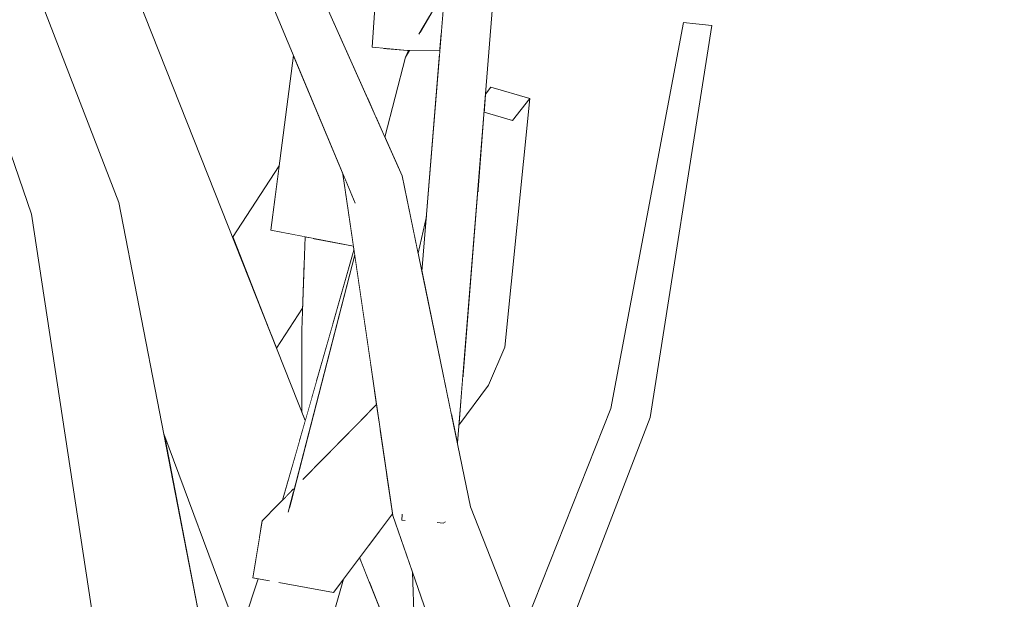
# Model space of a CAD drawing. Extents: x -289599 to -184549, y 66678 to 295474.
# Tile 375 of 656: x -262643 to -262552, y 72104 to 72158. Entities that reach past the tile are written whole.
import ezdxf

# ---------------------------------------------------------------- set-up
doc = ezdxf.new("R2010")
doc.units = 0
doc.header["$MEASUREMENT"] = 0
doc.linetypes.add('Wipeout_Contour', pattern=[1000, 0, -1000])
doc.layers.add('arch drzewa', color=8, linetype='Continuous')
doc.layers.add('arch drzewa_Nr_Pióra__4', color=8, linetype='Continuous', lineweight=9)

msp = doc.modelspace()

# ---------------------------------------------------------------- wipeouts: each hides what was drawn before it
at = {"color": 254, "linetype": 'Wipeout_Contour', "lineweight": 0, "ltscale": 1917035.445205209}
msp.add_wipeout([(-262558.495, 72228.646), (-262520.656, 72106.94), (-262526.791, 72139.208), (-262528.844, 72145), (-262546.43, 72190.838), (-262545.807, 72192.854)], dxfattribs=at).dxf.layer = 'arch drzewa'
at = {"color": 254, "linetype": 'Wipeout_Contour', "lineweight": 0, "ltscale": 958712.490207}
msp.add_wipeout([(-262615.899, 72129.773), (-262615.399, 72124.489), (-262613.865, 72129.861)], dxfattribs=at).dxf.layer = 'arch drzewa'
at = {"color": 254, "linetype": 'Wipeout_Contour', "lineweight": 0, "ltscale": 1278166.363719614}
msp.add_wipeout([(-262586.124, 72121.76), (-262594.509, 72096.164), (-262594.284, 72095.589), (-262584.431, 72121.196)], dxfattribs=at).dxf.layer = 'arch drzewa'
at = {"color": 254, "linetype": 'Wipeout_Contour', "lineweight": 0, "ltscale": 3834789.781568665}
msp.add_wipeout([(-262625.222, 72073.493), (-262622.781, 72071.597), (-262612.885, 72106.186), (-262613.799, 72104.964), (-262618.679, 72105.845), (-262619.496, 72106.474), (-262624.371, 72078.395), (-262621.644, 72078.587), (-262621.561, 72078.607), (-262621.374, 72077.644), (-262622.003, 72077.502), (-262624.548, 72077.377)], dxfattribs=at).dxf.layer = 'arch drzewa'

# ---------------------------------------------------------------- next in the draw order: wipeouts: each hides what was drawn before it
at = {"color": 254, "linetype": 'Wipeout_Contour', "lineweight": 0, "ltscale": 2236586.000114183}
msp.add_wipeout([(-262564.13, 72228.611), (-262547.482, 72181.357), (-262545.413, 72179.033), (-262546.258, 72177.881), (-262519.942, 72103.186), (-262520.656, 72106.94), (-262558.495, 72228.646)], dxfattribs=at).dxf.layer = 'arch drzewa'
at = {"color": 254, "linetype": 'Wipeout_Contour', "lineweight": 0, "ltscale": 958627.401948}
msp.add_wipeout([(-262584.431, 72121.196), (-262578.702, 72157.604), (-262580.179, 72157.762)], dxfattribs=at).dxf.layer = 'arch drzewa'
at = {"color": 254, "linetype": 'Wipeout_Contour', "lineweight": 0, "ltscale": 958712.402284}
msp.add_wipeout([(-262615.899, 72129.773), (-262615.821, 72123.014), (-262615.399, 72124.489)], dxfattribs=at).dxf.layer = 'arch drzewa'
at = {"color": 254, "linetype": 'Wipeout_Contour', "lineweight": 0, "ltscale": 958627.700101}
msp.add_wipeout([(-262595.057, 72097.561), (-262594.509, 72096.164), (-262586.124, 72121.76)], dxfattribs=at).dxf.layer = 'arch drzewa'
at = {"color": 254, "linetype": 'Wipeout_Contour', "lineweight": 0, "ltscale": 2236982.906442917}
msp.add_wipeout([(-262628.803, 72076.272), (-262625.222, 72073.493), (-262624.548, 72077.377), (-262627.326, 72077.338), (-262624.371, 72078.395), (-262619.496, 72106.474), (-262619.535, 72106.52)], dxfattribs=at).dxf.layer = 'arch drzewa'

# ---------------------------------------------------------------- next in the draw order: wipeouts: each hides what was drawn before it
at = {"color": 254, "linetype": 'Wipeout_Contour', "lineweight": 0, "ltscale": 1597856.262650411}
msp.add_wipeout([(-262616.743, 72129.304), (-262616.557, 72121.262), (-262616.42, 72120.916), (-262615.821, 72123.014), (-262615.899, 72129.773)], dxfattribs=at).dxf.layer = 'arch drzewa'
at = {"color": 254, "linetype": 'Wipeout_Contour', "lineweight": 0, "ltscale": 1278172.739293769}
msp.add_wipeout([(-262588.064, 72122.047), (-262595.398, 72098.43), (-262595.057, 72097.561), (-262586.124, 72121.76)], dxfattribs=at).dxf.layer = 'arch drzewa'
at = {"color": 254, "linetype": 'Wipeout_Contour', "lineweight": 0, "ltscale": 3195709.46990034}
msp.add_wipeout([(-262629.157, 72076.85), (-262629.229, 72076.603), (-262628.803, 72076.272), (-262619.535, 72106.52), (-262619.767, 72106.041), (-262620.642, 72106.199), (-262627.807, 72081.502), (-262628.239, 72079.041), (-262628.281, 72078.917), (-262628.778, 72077.115)], dxfattribs=at).dxf.layer = 'arch drzewa'

# ---------------------------------------------------------------- next in the draw order: wipeouts: each hides what was drawn before it
at = {"color": 254, "linetype": 'Wipeout_Contour', "lineweight": 0, "ltscale": 958624.971257}
msp.add_wipeout([(-262580.179, 72157.762), (-262586.124, 72121.76), (-262584.431, 72121.196)], dxfattribs=at).dxf.layer = 'arch drzewa'
at = {"color": 254, "linetype": 'Wipeout_Contour', "lineweight": 0, "ltscale": 958713.867867}
msp.add_wipeout([(-262616.753, 72121.759), (-262616.557, 72121.262), (-262616.743, 72129.304)], dxfattribs=at).dxf.layer = 'arch drzewa'
at = {"color": 254, "linetype": 'Wipeout_Contour', "lineweight": 0, "ltscale": 958633.299079}
msp.add_wipeout([(-262596.4, 72100.985), (-262595.398, 72098.43), (-262588.064, 72122.047)], dxfattribs=at).dxf.layer = 'arch drzewa'
at = {"color": 254, "linetype": 'Wipeout_Contour', "lineweight": 0, "ltscale": 1278285.958442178}
msp.add_wipeout([(-262627.807, 72081.502), (-262620.642, 72106.199), (-262620.795, 72106.227), (-262627.369, 72086.287)], dxfattribs=at).dxf.layer = 'arch drzewa'

# ---------------------------------------------------------------- next in the draw order: wipeouts: each hides what was drawn before it
at = {"color": 254, "linetype": 'Wipeout_Contour', "lineweight": 0, "ltscale": 958631.844732}
msp.add_wipeout([(-262586.124, 72121.76), (-262580.179, 72157.762), (-262581.316, 72157.868)], dxfattribs=at).dxf.layer = 'arch drzewa'
at = {"color": 254, "linetype": 'Wipeout_Contour', "lineweight": 0, "ltscale": 1278164.755391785}
msp.add_wipeout([(-262606.109, 72110.249), (-262608.308, 72112.094), (-262584.887, 72054.514), (-262584.738, 72054.478)], dxfattribs=at).dxf.layer = 'arch drzewa'

# ---------------------------------------------------------------- next in the draw order: linework, layer by layer
at = {"layer": 'arch drzewa_Nr_Pióra__4', "linetype": 'Continuous'}
msp.add_line((-262578.702, 72157.604), (-262580.179, 72157.762), dxfattribs=at)

# ---------------------------------------------------------------- next in the draw order: wipeouts: each hides what was drawn before it
at = {"color": 254, "linetype": 'Wipeout_Contour', "lineweight": 0, "ltscale": 958629.829934}
msp.add_wipeout([(-262581.316, 72157.868), (-262588.064, 72122.047), (-262586.124, 72121.76)], dxfattribs=at).dxf.layer = 'arch drzewa'
at = {"color": 254, "linetype": 'Wipeout_Contour', "lineweight": 0, "ltscale": 1597662.015420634}
msp.add_wipeout([(-262584.887, 72054.514), (-262608.308, 72112.094), (-262588.518, 72055.16), (-262586.89, 72054.951), (-262586.625, 72054.844)], dxfattribs=at).dxf.layer = 'arch drzewa'

# ---------------------------------------------------------------- next in the draw order: linework, layer by layer
at = {"layer": 'arch drzewa_Nr_Pióra__4', "linetype": 'Continuous'}
for p, q in [((-262588.064, 72122.047), (-262581.316, 72157.868)), ((-262580.179, 72157.762), (-262581.316, 72157.868)), ((-262584.431, 72121.196), (-262578.702, 72157.604))]:
    msp.add_line(p, q, dxfattribs=at)

# ---------------------------------------------------------------- next in the draw order: wipeouts: each hides what was drawn before it
at = {"color": 254, "linetype": 'Wipeout_Contour', "lineweight": 0, "ltscale": 2236848.604994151}
msp.add_wipeout([(-262603.895, 72111.423), (-262606.109, 72110.249), (-262577.617, 72053.096), (-262601.08, 72112.917), (-262603.432, 72111.669), (-262603.449, 72111.503), (-262603.62, 72111.404)], dxfattribs=at).dxf.layer = 'arch drzewa'

# ---------------------------------------------------------------- next in the draw order: wipeouts: each hides what was drawn before it
at = {"color": 254, "linetype": 'Wipeout_Contour', "lineweight": 0, "ltscale": 1917149.401908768}
msp.add_wipeout([(-262606.109, 72110.249), (-262584.738, 72054.478), (-262579.606, 72053.874), (-262578.2, 72053.658), (-262578.555, 72052.275), (-262577.617, 72053.096)], dxfattribs=at).dxf.layer = 'arch drzewa'

# ---------------------------------------------------------------- next in the draw order: linework, layer by layer
at = {"layer": 'arch drzewa_Nr_Pióra__4', "linetype": 'Continuous'}
for p, q in [((-262596.4, 72100.985), (-262588.064, 72122.047)), ((-262594.284, 72095.589), (-262584.431, 72121.196))]:
    msp.add_line(p, q, dxfattribs=at)

# ---------------------------------------------------------------- next in the draw order: wipeouts: each hides what was drawn before it
at = {"color": 254, "linetype": 'Wipeout_Contour', "lineweight": 0, "ltscale": 958701.140902}
msp.add_wipeout([(-262611.798, 72141.098), (-262612.85, 72143.625), (-262606.109, 72110.249)], dxfattribs=at).dxf.layer = 'arch drzewa'

# ---------------------------------------------------------------- next in the draw order: wipeouts: each hides what was drawn before it
at = {"color": 254, "linetype": 'Wipeout_Contour', "lineweight": 0, "ltscale": 958691.934388}
msp.add_wipeout([(-262601.08, 72112.917), (-262607.433, 72143.643), (-262611.798, 72141.098)], dxfattribs=at).dxf.layer = 'arch drzewa'

# ---------------------------------------------------------------- next in the draw order: wipeouts: each hides what was drawn before it
at = {"color": 254, "linetype": 'Wipeout_Contour', "lineweight": 0, "ltscale": 958751.342294}
msp.add_wipeout([(-262607.433, 72143.643), (-262622.436, 72177.382), (-262626.378, 72176.106)], dxfattribs=at).dxf.layer = 'arch drzewa'
at = {"color": 254, "linetype": 'Wipeout_Contour', "lineweight": 0, "ltscale": 2236906.175565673}
msp.add_wipeout([(-262601.08, 72112.917), (-262611.798, 72141.098), (-262606.109, 72110.249), (-262603.895, 72111.423), (-262604.1, 72111.438), (-262603.543, 72112.359), (-262603.432, 72111.669)], dxfattribs=at).dxf.layer = 'arch drzewa'

# ---------------------------------------------------------------- next in the draw order: linework, layer by layer
at = {"layer": 'arch drzewa_Nr_Pióra__4', "linetype": 'Continuous'}
msp.add_line((-262577.617, 72053.096), (-262601.08, 72112.917), dxfattribs=at)

# ---------------------------------------------------------------- next in the draw order: wipeouts: each hides what was drawn before it
at = {"color": 254, "linetype": 'Wipeout_Contour', "lineweight": 0, "ltscale": 958732.31987}
msp.add_wipeout([(-262626.378, 72176.106), (-262611.798, 72141.098), (-262607.433, 72143.643)], dxfattribs=at).dxf.layer = 'arch drzewa'
at = {"color": 254, "linetype": 'Wipeout_Contour', "lineweight": 0, "ltscale": 1278246.391861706}
msp.add_wipeout([(-262598.384, 72176.193), (-262602.818, 72121.325), (-262602.308, 72118.855), (-262597.639, 72176.623)], dxfattribs=at).dxf.layer = 'arch drzewa'
at = {"color": 254, "linetype": 'Wipeout_Contour', "lineweight": 0, "ltscale": 1597856.459576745}
msp.add_wipeout([(-262615.899, 72129.773), (-262613.865, 72129.861), (-262611.898, 72136.747), (-262611.953, 72137.123), (-262615.695, 72137.842)], dxfattribs=at).dxf.layer = 'arch drzewa'
at = {"color": 254, "linetype": 'Wipeout_Contour', "lineweight": 0, "ltscale": 958695.344028}
msp.add_wipeout([(-262610.353, 72126.139), (-262610.905, 72121.292), (-262609.81, 72122.408)], dxfattribs=at).dxf.layer = 'arch drzewa'
at = {"color": 254, "linetype": 'Wipeout_Contour', "lineweight": 0, "ltscale": 958677.681948}
msp.add_wipeout([(-262607.417, 72112.17), (-262607.457, 72111.673), (-262607.193, 72111.655)], dxfattribs=at).dxf.layer = 'arch drzewa'
at = {"color": 254, "linetype": 'Wipeout_Contour', "lineweight": 0, "ltscale": 1278222.675644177}
msp.add_wipeout([(-262603.62, 72111.404), (-262603.449, 72111.503), (-262603.432, 72111.669), (-262603.543, 72112.359)], dxfattribs=at).dxf.layer = 'arch drzewa'

# ---------------------------------------------------------------- next in the draw order: wipeouts: each hides what was drawn before it
at = {"color": 254, "linetype": 'Wipeout_Contour', "lineweight": 0, "ltscale": 1278257.881153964}
msp.add_wipeout([(-262605.593, 72134.744), (-262602.818, 72121.325), (-262598.384, 72176.193), (-262602.221, 72176.462)], dxfattribs=at).dxf.layer = 'arch drzewa'
at = {"color": 254, "linetype": 'Wipeout_Contour', "lineweight": 0, "ltscale": 958670.525748}
msp.add_wipeout([(-262597.896, 72127.733), (-262595.59, 72150.822), (-262597.181, 72148.787)], dxfattribs=at).dxf.layer = 'arch drzewa'
at = {"color": 254, "linetype": 'Wipeout_Contour', "lineweight": 0, "ltscale": 1278334.031822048}
msp.add_wipeout([(-262639.451, 72140.774), (-262625.485, 72092.001), (-262624.653, 72094.526), (-262633.711, 72141.17)], dxfattribs=at).dxf.layer = 'arch drzewa'
at = {"color": 254, "linetype": 'Wipeout_Contour', "lineweight": 0, "ltscale": 958720.504118}
msp.add_wipeout([(-262615.72, 72137.847), (-262615.899, 72129.773), (-262615.695, 72137.842)], dxfattribs=at).dxf.layer = 'arch drzewa'
at = {"color": 254, "linetype": 'Wipeout_Contour', "lineweight": 0, "ltscale": 1917351.063342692}
msp.add_wipeout([(-262608.334, 72112.27), (-262609.477, 72110.742), (-262608.638, 72101.269), (-262606.025, 72094.67), (-262606.468, 72106.8), (-262608.308, 72112.094)], dxfattribs=at).dxf.layer = 'arch drzewa'
at = {"color": 254, "linetype": 'Wipeout_Contour', "lineweight": 0, "ltscale": 958667.831897}
msp.add_wipeout([(-262604.1, 72111.438), (-262603.62, 72111.404), (-262603.543, 72112.359)], dxfattribs=at).dxf.layer = 'arch drzewa'

# ---------------------------------------------------------------- next in the draw order: linework, layer by layer
at = {"layer": 'arch drzewa_Nr_Pióra__4', "linetype": 'Continuous'}
for p, q in [((-262607.457, 72111.673), (-262607.413, 72112.224)), ((-262607.163, 72111.653), (-262607.457, 72111.673)), ((-262603.62, 72111.404), (-262604.175, 72111.443)), ((-262603.416, 72111.522), (-262603.62, 72111.404))]:
    msp.add_line(p, q, dxfattribs=at)

# ---------------------------------------------------------------- next in the draw order: wipeouts: each hides what was drawn before it
at = {"color": 254, "linetype": 'Wipeout_Contour', "lineweight": 0, "ltscale": 958704.339281}
msp.add_wipeout([(-262605.806, 72156.891), (-262603.803, 72156.893), (-262603.481, 72160.877)], dxfattribs=at).dxf.layer = 'arch drzewa'
at = {"color": 254, "linetype": 'Wipeout_Contour', "lineweight": 0, "ltscale": 1917400.597896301}
msp.add_wipeout([(-262607.105, 72154.663), (-262608.171, 72145.303), (-262607.433, 72143.643), (-262605.948, 72136.464), (-262605.179, 72139.868), (-262603.973, 72154.788)], dxfattribs=at).dxf.layer = 'arch drzewa'
at = {"color": 254, "linetype": 'Wipeout_Contour', "lineweight": 0, "ltscale": 1597885.826343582}
msp.add_wipeout([(-262625.485, 72092.001), (-262639.451, 72140.774), (-262628.239, 72079.041), (-262627.807, 72081.502), (-262627.369, 72086.287)], dxfattribs=at).dxf.layer = 'arch drzewa'
at = {"color": 254, "linetype": 'Wipeout_Contour', "lineweight": 0, "ltscale": 1278293.721826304}
msp.add_wipeout([(-262616.743, 72129.304), (-262615.899, 72129.773), (-262615.72, 72137.847), (-262616.435, 72137.984)], dxfattribs=at).dxf.layer = 'arch drzewa'
at = {"color": 254, "linetype": 'Wipeout_Contour', "lineweight": 0, "ltscale": 958668.289531}
msp.add_wipeout([(-262602.174, 72120.506), (-262599.41, 72124.202), (-262601.815, 72124.952)], dxfattribs=at).dxf.layer = 'arch drzewa'
at = {"color": 254, "linetype": 'Wipeout_Contour', "lineweight": 0, "ltscale": 1597800.308383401}
msp.add_wipeout([(-262609.477, 72110.742), (-262610.548, 72109.311), (-262610.441, 72105.821), (-262608.973, 72102.115), (-262608.638, 72101.269)], dxfattribs=at).dxf.layer = 'arch drzewa'

# ---------------------------------------------------------------- next in the draw order: linework, layer by layer
at = {"layer": 'arch drzewa_Nr_Pióra__4', "linetype": 'Continuous'}
msp.add_line((-262605.948, 72136.464), (-262605.179, 72139.868), dxfattribs=at)

# ---------------------------------------------------------------- next in the draw order: wipeouts: each hides what was drawn before it
at = {"color": 254, "linetype": 'Wipeout_Contour', "lineweight": 0, "ltscale": 958705.20612}
msp.add_wipeout([(-262603.453, 72161.216), (-262605.402, 72157.583), (-262603.481, 72160.877)], dxfattribs=at).dxf.layer = 'arch drzewa'
at = {"color": 254, "linetype": 'Wipeout_Contour', "lineweight": 0, "ltscale": 958707.997137}
msp.add_wipeout([(-262607.105, 72154.663), (-262609.024, 72147.221), (-262608.171, 72145.303)], dxfattribs=at).dxf.layer = 'arch drzewa'
at = {"color": 254, "linetype": 'Wipeout_Contour', "lineweight": 0, "ltscale": 958667.758594}
msp.add_wipeout([(-262597.181, 72148.787), (-262599.41, 72124.202), (-262597.896, 72127.733)], dxfattribs=at).dxf.layer = 'arch drzewa'
at = {"color": 254, "linetype": 'Wipeout_Contour', "lineweight": 0, "ltscale": 1278340.518491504}
msp.add_wipeout([(-262641.825, 72140.081), (-262628.281, 72078.917), (-262628.239, 72079.041), (-262639.451, 72140.774)], dxfattribs=at).dxf.layer = 'arch drzewa'
at = {"color": 254, "linetype": 'Wipeout_Contour', "lineweight": 0, "ltscale": 1597840.186150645}
msp.add_wipeout([(-262611.835, 72136.317), (-262617.96, 72112.564), (-262616.582, 72115.511), (-262610.905, 72121.292), (-262610.353, 72126.139)], dxfattribs=at).dxf.layer = 'arch drzewa'
at = {"color": 254, "linetype": 'Wipeout_Contour', "lineweight": 0, "ltscale": 958685.501052}
msp.add_wipeout([(-262610.548, 72109.311), (-262611.381, 72108.196), (-262610.441, 72105.821)], dxfattribs=at).dxf.layer = 'arch drzewa'

# ---------------------------------------------------------------- next in the draw order: wipeouts: each hides what was drawn before it
at = {"color": 254, "linetype": 'Wipeout_Contour', "lineweight": 0, "ltscale": 1917668.64734372}
msp.add_wipeout([(-262653.554, 72192.451), (-262658.276, 72191.556), (-262644.48, 72163.259), (-262643.657, 72164.048), (-262644.376, 72163.046), (-262633.711, 72141.17)], dxfattribs=at).dxf.layer = 'arch drzewa'
at = {"color": 254, "linetype": 'Wipeout_Contour', "lineweight": 0, "ltscale": 1278273.25618663}
msp.add_wipeout([(-262606.741, 72155.288), (-262607.105, 72154.663), (-262603.973, 72154.788), (-262603.931, 72155.299)], dxfattribs=at).dxf.layer = 'arch drzewa'
at = {"color": 254, "linetype": 'Wipeout_Contour', "lineweight": 0, "ltscale": 1278234.936586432}
msp.add_wipeout([(-262600.394, 72142.533), (-262599.41, 72124.202), (-262597.181, 72148.787), (-262599.827, 72149.551)], dxfattribs=at).dxf.layer = 'arch drzewa'
at = {"color": 254, "linetype": 'Wipeout_Contour', "lineweight": 0, "ltscale": 1597891.264339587}
msp.add_wipeout([(-262628.281, 72078.917), (-262641.825, 72140.081), (-262632.519, 72079.157), (-262629.639, 72076.921), (-262628.778, 72077.115)], dxfattribs=at).dxf.layer = 'arch drzewa'
at = {"color": 254, "linetype": 'Wipeout_Contour', "lineweight": 0, "ltscale": 1597849.836230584}
msp.add_wipeout([(-262618.53, 72113.527), (-262617.534, 72114.541), (-262617.594, 72113.981), (-262611.835, 72136.317), (-262611.898, 72136.747)], dxfattribs=at).dxf.layer = 'arch drzewa'

# ---------------------------------------------------------------- next in the draw order: wipeouts: each hides what was drawn before it
at = {"color": 254, "linetype": 'Wipeout_Contour', "lineweight": 0, "ltscale": 2556860.527461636}
msp.add_wipeout([(-262644.48, 72163.259), (-262658.276, 72191.556), (-262639.451, 72140.774), (-262633.711, 72141.17), (-262644.376, 72163.046), (-262645.103, 72162.411), (-262645.123, 72162.43), (-262645.139, 72162.433)], dxfattribs=at).dxf.layer = 'arch drzewa'
at = {"color": 254, "linetype": 'Wipeout_Contour', "lineweight": 0, "ltscale": 958709.479441}
msp.add_wipeout([(-262606.833, 72155.288), (-262607.105, 72154.663), (-262606.741, 72155.288)], dxfattribs=at).dxf.layer = 'arch drzewa'
at = {"color": 254, "linetype": 'Wipeout_Contour', "lineweight": 0, "ltscale": 1597800.510171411}
msp.add_wipeout([(-262599.827, 72149.551), (-262597.181, 72148.787), (-262595.59, 72150.822), (-262599.194, 72151.862), (-262599.691, 72151.227)], dxfattribs=at).dxf.layer = 'arch drzewa'
at = {"color": 254, "linetype": 'Wipeout_Contour', "lineweight": 0, "ltscale": 958672.302699}
msp.add_wipeout([(-262601.815, 72124.952), (-262599.41, 72124.202), (-262600.394, 72142.533)], dxfattribs=at).dxf.layer = 'arch drzewa'
at = {"color": 254, "linetype": 'Wipeout_Contour', "lineweight": 0, "ltscale": 1278297.549062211}
msp.add_wipeout([(-262616.528, 72135.367), (-262619.576, 72128.885), (-262619.085, 72127.646), (-262616.67, 72131.365)], dxfattribs=at).dxf.layer = 'arch drzewa'
at = {"color": 254, "linetype": 'Wipeout_Contour', "lineweight": 0, "ltscale": 958726.142654}
msp.add_wipeout([(-262622.555, 72100.889), (-262629.539, 72119.686), (-262624.653, 72094.526)], dxfattribs=at).dxf.layer = 'arch drzewa'
at = {"color": 254, "linetype": 'Wipeout_Contour', "lineweight": 0, "ltscale": 958686.667061}
msp.add_wipeout([(-262613.799, 72104.964), (-262608.334, 72112.27), (-262608.88, 72116.019)], dxfattribs=at).dxf.layer = 'arch drzewa'

# ---------------------------------------------------------------- next in the draw order: linework, layer by layer
at = {"layer": 'arch drzewa_Nr_Pióra__4', "linetype": 'Continuous'}
for p, q in [((-262599.691, 72151.227), (-262599.194, 72151.862)), ((-262599.194, 72151.862), (-262595.59, 72150.822)), ((-262597.896, 72127.733), (-262595.59, 72150.822)), ((-262595.59, 72150.822), (-262597.181, 72148.787)), ((-262597.181, 72148.787), (-262599.827, 72149.551)), ((-262601.08, 72112.917), (-262607.433, 72143.643)), ((-262597.896, 72127.733), (-262599.41, 72124.202)), ((-262602.174, 72120.506), (-262599.41, 72124.202))]:
    msp.add_line(p, q, dxfattribs=at)

# ---------------------------------------------------------------- next in the draw order: wipeouts: each hides what was drawn before it
at = {"color": 254, "linetype": 'Wipeout_Contour', "lineweight": 0, "ltscale": 2556557.075058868}
msp.add_wipeout([(-262606.211, 72191.904), (-262606.936, 72155.287), (-262603.931, 72155.299), (-262603.803, 72156.893), (-262605.806, 72156.891), (-262605.402, 72157.583), (-262603.453, 72161.216), (-262602.631, 72171.393)], dxfattribs=at).dxf.layer = 'arch drzewa'
at = {"color": 254, "linetype": 'Wipeout_Contour', "lineweight": 0, "ltscale": 958855.275603}
msp.add_wipeout([(-262639.451, 72140.774), (-262658.276, 72191.556), (-262659.289, 72190.838)], dxfattribs=at).dxf.layer = 'arch drzewa'
at = {"color": 254, "linetype": 'Wipeout_Contour', "lineweight": 0, "ltscale": 1917462.739909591}
msp.add_wipeout([(-262618.834, 72144.584), (-262623.158, 72137.931), (-262619.576, 72128.885), (-262616.528, 72135.367), (-262616.435, 72137.984), (-262619.611, 72138.595)], dxfattribs=at).dxf.layer = 'arch drzewa'
at = {"color": 254, "linetype": 'Wipeout_Contour', "lineweight": 0, "ltscale": 2556537.951314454}
msp.add_wipeout([(-262609.467, 72120.05), (-262621.27, 72106.312), (-262619.767, 72106.041), (-262619.535, 72106.52), (-262619.496, 72106.474), (-262618.679, 72105.845), (-262613.799, 72104.964), (-262608.88, 72116.019)], dxfattribs=at).dxf.layer = 'arch drzewa'

# ---------------------------------------------------------------- next in the draw order: linework, layer by layer
at = {"layer": 'arch drzewa_Nr_Pióra__4', "linetype": 'Continuous'}
for p, q in [((-262605.593, 72134.744), (-262602.221, 72176.462)), ((-262602.308, 72118.855), (-262597.639, 72176.623))]:
    msp.add_line(p, q, dxfattribs=at)

# ---------------------------------------------------------------- next in the draw order: wipeouts: each hides what was drawn before it
at = {"color": 254, "linetype": 'Wipeout_Contour', "lineweight": 0, "ltscale": 958727.783554}
msp.add_wipeout([(-262606.936, 72155.287), (-262606.211, 72191.904), (-262607.628, 72192.117)], dxfattribs=at).dxf.layer = 'arch drzewa'
at = {"color": 254, "linetype": 'Wipeout_Contour', "lineweight": 0, "ltscale": 958827.076866}
msp.add_wipeout([(-262659.289, 72190.838), (-262641.825, 72140.081), (-262639.451, 72140.774)], dxfattribs=at).dxf.layer = 'arch drzewa'
at = {"color": 254, "linetype": 'Wipeout_Contour', "lineweight": 0, "ltscale": 958699.376762}
msp.add_wipeout([(-262621.27, 72106.312), (-262609.467, 72120.05), (-262609.607, 72121.017)], dxfattribs=at).dxf.layer = 'arch drzewa'

# ---------------------------------------------------------------- next in the draw order: linework, layer by layer
at = {"layer": 'arch drzewa_Nr_Pióra__4', "linetype": 'Continuous'}
msp.add_line((-262605.869, 72156.782), (-262603.481, 72160.877), dxfattribs=at)

# ---------------------------------------------------------------- next in the draw order: wipeouts: each hides what was drawn before it
at = {"color": 254, "linetype": 'Wipeout_Contour', "lineweight": 0, "ltscale": 958722.656045}
msp.add_wipeout([(-262607.628, 72192.117), (-262610.217, 72155.588), (-262606.936, 72155.287)], dxfattribs=at).dxf.layer = 'arch drzewa'
at = {"color": 254, "linetype": 'Wipeout_Contour', "lineweight": 0, "ltscale": 2556549.934572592}
msp.add_wipeout([(-262620.422, 72111.6), (-262621.27, 72106.312), (-262609.607, 72121.017), (-262609.81, 72122.408), (-262616.582, 72115.511), (-262617.96, 72112.564), (-262617.594, 72113.981), (-262617.534, 72114.541)], dxfattribs=at).dxf.layer = 'arch drzewa'

# ---------------------------------------------------------------- next in the draw order: wipeouts: each hides what was drawn before it
at = {"color": 254, "linetype": 'Wipeout_Contour', "lineweight": 0, "ltscale": 1278344.643395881}
msp.add_wipeout([(-262635.488, 72169.063), (-262638.221, 72166.044), (-262616.981, 72118.949), (-262616.42, 72120.916)], dxfattribs=at).dxf.layer = 'arch drzewa'
at = {"color": 254, "linetype": 'Wipeout_Contour', "lineweight": 0, "ltscale": 1917422.780478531}
msp.add_wipeout([(-262609.181, 72155.493), (-262609.822, 72149.016), (-262609.024, 72147.221), (-262607.105, 72154.663), (-262606.833, 72155.288), (-262606.936, 72155.287)], dxfattribs=at).dxf.layer = 'arch drzewa'
at = {"color": 254, "linetype": 'Wipeout_Contour', "lineweight": 0, "ltscale": 958678.479513}
msp.add_wipeout([(-262611.849, 72107.57), (-262605.974, 72094.541), (-262611.381, 72108.196)], dxfattribs=at).dxf.layer = 'arch drzewa'

# ---------------------------------------------------------------- next in the draw order: linework, layer by layer
at = {"layer": 'arch drzewa_Nr_Pióra__4', "linetype": 'Continuous'}
for p, q in [((-262607.105, 72154.663), (-262606.833, 72155.288)), ((-262607.105, 72154.663), (-262606.741, 72155.288)), ((-262603.931, 72155.299), (-262606.936, 72155.287)), ((-262606.734, 72155.288), (-262606.734, 72155.288))]:
    msp.add_line(p, q, dxfattribs=at)

# ---------------------------------------------------------------- next in the draw order: wipeouts: each hides what was drawn before it
at = {"color": 254, "linetype": 'Wipeout_Contour', "lineweight": 0, "ltscale": 2237031.6625941}
msp.add_wipeout([(-262609.155, 72196.259), (-262610.584, 72150.729), (-262609.822, 72149.016), (-262609.181, 72155.493), (-262610.217, 72155.588), (-262607.628, 72192.117), (-262609.019, 72197.107)], dxfattribs=at).dxf.layer = 'arch drzewa'
at = {"color": 254, "linetype": 'Wipeout_Contour', "lineweight": 0, "ltscale": 1917492.914869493}
msp.add_wipeout([(-262640.923, 72163.058), (-262620.559, 72110.744), (-262620.422, 72111.6), (-262618.53, 72113.527), (-262616.981, 72118.949), (-262638.221, 72166.044)], dxfattribs=at).dxf.layer = 'arch drzewa'
at = {"color": 254, "linetype": 'Wipeout_Contour', "lineweight": 0, "ltscale": 1597802.960675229}
msp.add_wipeout([(-262612.885, 72106.186), (-262615.384, 72097.45), (-262613.355, 72092.236), (-262605.974, 72094.541), (-262611.849, 72107.57)], dxfattribs=at).dxf.layer = 'arch drzewa'

# ---------------------------------------------------------------- next in the draw order: linework, layer by layer
at = {"layer": 'arch drzewa_Nr_Pióra__4', "linetype": 'Continuous'}
for p, q in [((-262617.995, 72112.428), (-262611.835, 72136.317)), ((-262619.085, 72127.646), (-262616.67, 72131.365)), ((-262616.753, 72121.759), (-262616.743, 72129.304)), ((-262616.636, 72115.456), (-262609.81, 72122.408)), ((-262613.799, 72104.964), (-262608.334, 72112.27)), ((-262588.518, 72055.16), (-262608.308, 72112.094)), ((-262605.974, 72094.541), (-262611.381, 72108.196)), ((-262606.025, 72094.67), (-262606.468, 72106.8)), ((-262613.799, 72104.964), (-262618.874, 72105.88))]:
    msp.add_line(p, q, dxfattribs=at)

# ---------------------------------------------------------------- next in the draw order: wipeouts: each hides what was drawn before it
at = {"color": 254, "linetype": 'Wipeout_Contour', "lineweight": 0, "ltscale": 1597946.345692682}
msp.add_wipeout([(-262640.923, 72163.058), (-262641.804, 72162.085), (-262634.074, 72142.108), (-262620.694, 72109.902), (-262620.559, 72110.744)], dxfattribs=at).dxf.layer = 'arch drzewa'
at = {"color": 254, "linetype": 'Wipeout_Contour', "lineweight": 0, "ltscale": 1278300.710161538}
msp.add_wipeout([(-262617.508, 72154.808), (-262619.611, 72138.595), (-262611.953, 72137.123), (-262612.926, 72143.806)], dxfattribs=at).dxf.layer = 'arch drzewa'

# ---------------------------------------------------------------- next in the draw order: linework, layer by layer
at = {"layer": 'arch drzewa_Nr_Pióra__4', "linetype": 'Continuous'}
for p, q in [((-262641.825, 72140.081), (-262659.289, 72190.838)), ((-262619.611, 72138.595), (-262617.508, 72154.808)), ((-262608.308, 72112.094), (-262612.926, 72143.806)), ((-262611.953, 72137.123), (-262619.611, 72138.595)), ((-262616.743, 72129.304), (-262616.435, 72137.984)), ((-262618.53, 72113.527), (-262611.898, 72136.747))]:
    msp.add_line(p, q, dxfattribs=at)

# ---------------------------------------------------------------- next in the draw order: wipeouts: each hides what was drawn before it
at = {"color": 254, "linetype": 'Wipeout_Contour', "lineweight": 0, "ltscale": 1917479.356781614}
msp.add_wipeout([(-262616.354, 72163.705), (-262610.584, 72150.729), (-262609.155, 72196.259), (-262612.924, 72172.88), (-262613.607, 72175.645), (-262614.514, 72177.887)], dxfattribs=at).dxf.layer = 'arch drzewa'
at = {"color": 254, "linetype": 'Wipeout_Contour', "lineweight": 0, "ltscale": 2237053.999636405}
msp.add_wipeout([(-262620.694, 72109.902), (-262634.074, 72142.108), (-262633.711, 72141.17), (-262629.539, 72119.686), (-262622.555, 72100.889), (-262620.795, 72106.227), (-262621.27, 72106.312)], dxfattribs=at).dxf.layer = 'arch drzewa'

# ---------------------------------------------------------------- next in the draw order: linework, layer by layer
at = {"layer": 'arch drzewa_Nr_Pióra__4', "linetype": 'Continuous'}
for p, q in [((-262633.711, 72141.17), (-262653.554, 72192.451)), ((-262610.217, 72155.588), (-262607.628, 72192.117)), ((-262607.433, 72143.643), (-262622.436, 72177.382)), ((-262611.798, 72141.098), (-262626.378, 72176.106)), ((-262616.42, 72120.916), (-262635.488, 72169.063)), ((-262606.936, 72155.287), (-262610.217, 72155.588)), ((-262609.024, 72147.221), (-262607.105, 72154.663)), ((-262623.158, 72137.931), (-262618.834, 72144.584)), ((-262624.653, 72094.526), (-262633.711, 72141.17)), ((-262632.519, 72079.157), (-262641.825, 72140.081)), ((-262622.555, 72100.889), (-262629.539, 72119.686)), ((-262620.422, 72111.6), (-262617.506, 72114.57)), ((-262621.27, 72106.312), (-262620.422, 72111.6)), ((-262627.404, 72086.182), (-262620.795, 72106.227)), ((-262622.781, 72071.597), (-262612.885, 72106.186)), ((-262619.752, 72106.038), (-262621.27, 72106.312))]:
    msp.add_line(p, q, dxfattribs=at)

doc.saveas('drawing.dxf')
